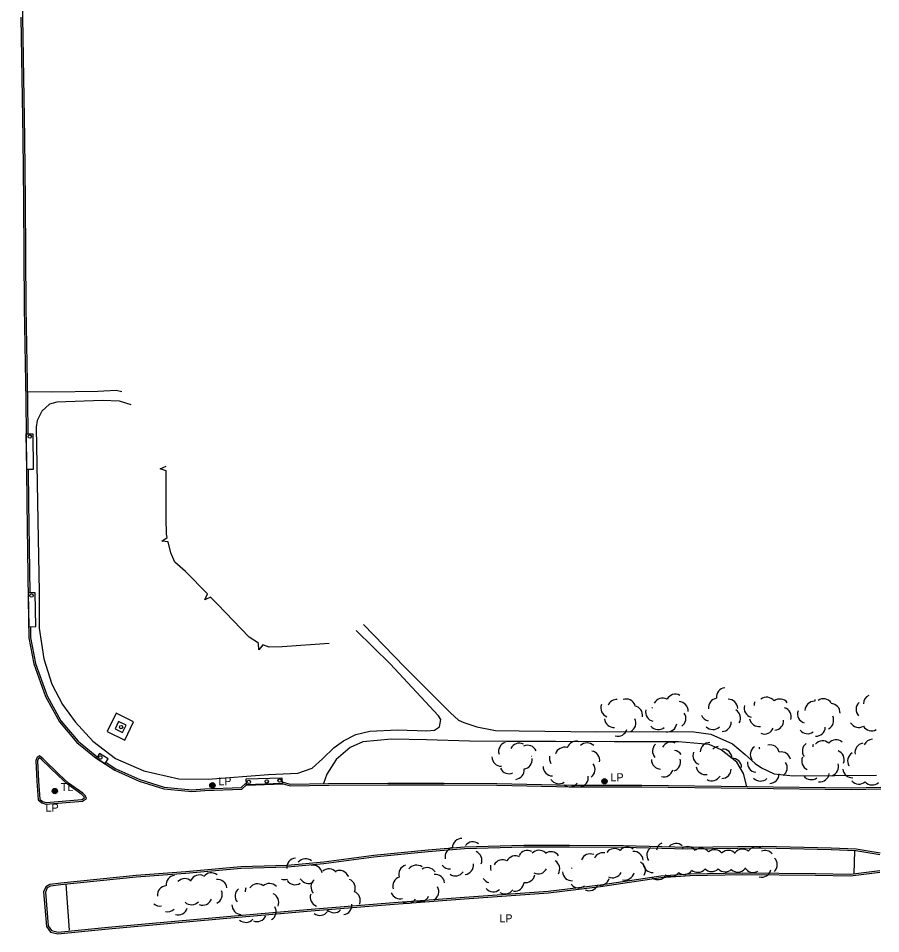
# Model space of a CAD drawing. Extents: x 2402803 to 2427059, y 6985292 to 6997652.
# Drawn here: x 2410898 to 2411415, y 6985942 to 6986491 of the extents above; entities that cross this region are included whole.
import ezdxf

# ---------------------------------------------------------------- set-up
doc = ezdxf.new("R2010")
doc.units = 0
for name, color, linetype in [('p_drainage conc drain', 7, 'Continuous'), ('p_dtm retaining wall', 7, 'Continuous'), ('p_dtm sidewalk', 7, 'Continuous'), ('p_road - paved curb', 7, 'Continuous'), ('p_road bridge end', 7, 'Continuous'), ('p_structure general', 7, 'Continuous'), ('p_utility manhole', 7, 'Continuous'), ('p_veg woods', 7, 'Continuous')]:
    doc.layers.add(name, color=color, linetype=linetype)

msp = doc.modelspace()

# ---------------------------------------------------------------- linework, layer by layer
at = {"layer": 'p_drainage conc drain'}
msp.add_lwpolyline([(2410966.91, 6986068.85), (2410956.45, 6986073.89), (2410951.16, 6986062.91), (2410961.62, 6986057.87)], close=True, dxfattribs=at)
at = {"layer": 'p_dtm retaining wall'}
for points in [[(2410986.53, 6986219.27), (2410982.9, 6986220.58), (2410986.52, 6986222.04)], [(2410987.06, 6986179.33), (2410986.6, 6986181.24), (2410986.59, 6986190.76), (2410986.53, 6986219.27)], [(2410987.71, 6986176.64), (2410983.87, 6986177.07), (2410987.06, 6986179.33)], [(2411011.19, 6986145.54), (2410998.13, 6986158.96), (2410991.77, 6986164.55), (2410989.27, 6986170.13), (2410987.71, 6986176.64)], [(2411013.12, 6986143.55), (2411009.6, 6986141.97), (2411011.19, 6986145.54)], [(2411041.89, 6986116.02), (2411036.27, 6986119.49), (2411017.31, 6986139.25), (2411013.12, 6986143.55)], [(2411044.42, 6986114.94), (2411041.99, 6986111.94), (2411041.81, 6986115.84)], [(2411084.12, 6986115.79), (2411056.07, 6986113.68), (2411048.3, 6986113.6), (2411044.42, 6986114.94)]]:
    msp.add_lwpolyline(points, dxfattribs=at)
at = {"layer": 'p_dtm sidewalk'}
for points in [[(2410902.24, 6986266.91), (2410918.16, 6986266.78), (2410945.56, 6986267.14), (2410956.56, 6986267.62), (2410959.91, 6986266.82)], [(2410965.42, 6986258.85), (2410958.44, 6986261.11), (2410948.25, 6986261.44), (2410920.95, 6986260.54), (2410916.54, 6986259.28), (2410911.89, 6986255.08), (2410909.08, 6986249.46), (2410908.55, 6986245.55), (2410909.58, 6986189.39), (2410910.32, 6986146.84), (2410910.35, 6986124.94), (2410913.21, 6986106.59), (2410918.02, 6986091.45), (2410924.39, 6986079.2), (2410931.84, 6986068.83), (2410942.53, 6986057.12), (2410956.21, 6986046.87), (2410973.1, 6986039.39), (2410994.07, 6986034.55), (2411011.66, 6986034.38), (2411047.89, 6986037.27), (2411065.51, 6986038.06), (2411074.09, 6986040.92), (2411080.2, 6986046.58), (2411087.25, 6986053.35), (2411092.89, 6986057.46), (2411100.25, 6986061.2), (2411108.6, 6986063.16), (2411125.26, 6986064.02), (2411142.71, 6986063.46), (2411147.27, 6986063.83), (2411150.33, 6986065.78), (2411151.12, 6986070.09), (2411149.75, 6986072.31), (2411120.75, 6986103.46), (2411100.36, 6986123.65)], [(2411104.82, 6986127.13), (2411129.43, 6986101.85), (2411156.88, 6986074.09), (2411161.74, 6986069.75), (2411165.04, 6986068.39), (2411172.78, 6986065.84), (2411183.89, 6986063.67), (2411198.21, 6986063.47), (2411244.57, 6986062.82), (2411278.79, 6986062.95), (2411302.77, 6986062.72), (2411312.97, 6986061.46), (2411326.08, 6986055.49), (2411333.65, 6986049.1), (2411339.52, 6986043.79), (2411343.46, 6986041.26), (2411350.94, 6986037.64), (2411362.36, 6986036.34), (2411412.33, 6986036.69)], [(2411334.61, 6986029.89), (2411332.65, 6986037.7), (2411328.58, 6986044.62), (2411319.33, 6986052.05), (2411311.96, 6986055.22), (2411293.68, 6986056.82), (2411255.14, 6986056.8), (2411219.96, 6986057), (2411190.61, 6986056.9), (2411168.37, 6986057.26), (2411142.58, 6986057.92), (2411121.66, 6986058.45), (2411104.4, 6986056.75), (2411096.77, 6986053.36), (2411088.34, 6986046.23), (2411082.77, 6986037.45), (2411080.87, 6986031.8)], [(2411399.17, 6985991.41), (2411398.86, 6985977.69)], [(2410926.39, 6985971.37), (2410928.25, 6985943.73)]]:
    msp.add_lwpolyline(points, dxfattribs=at)
at = {"layer": 'p_road - paved curb'}
for points in [[(2410897.85, 6986653.5), (2410898.03, 6986631.34), (2410899.21, 6986563.61), (2410900.31, 6986491.54), (2410901.64, 6986418.91), (2410902.01, 6986380.97), (2410902.38, 6986317.35), (2410903.34, 6986261.33), (2410903.55, 6986241.67)], [(2410899.31, 6986491.52), (2410900.64, 6986418.9), (2410901.01, 6986380.96), (2410901.38, 6986317.34), (2410902.34, 6986261.32), (2410902.99, 6986200.32), (2410903.78, 6986142.18), (2410904.25, 6986119.22), (2410907.2, 6986103.47), (2410914.21, 6986083.94), (2410922.61, 6986068.79), (2410933.01, 6986056.39), (2410944.46, 6986047.03), (2410955.75, 6986039.77), (2410970.27, 6986033.2), (2410985.1, 6986028.64), (2411001.86, 6986026.99), (2411009.75, 6986027.52), (2411031.79, 6986028.47), (2411034.53, 6986030.87), (2411056.54, 6986031.64), (2411060.77, 6986030.39), (2411083.92, 6986030.86), (2411119.32, 6986030.96), (2411153.07, 6986030.92), (2411184.78, 6986030.86), (2411229.45, 6986029.81), (2411271.64, 6986029.77), (2411334.95, 6986028.89), (2411397.27, 6986028.28), (2411414.87, 6986028.52)], [(2410903.78, 6986219.97), (2410903.99, 6986200.33), (2410904.73, 6986146.17)], [(2410905.11, 6986125.98), (2410905.25, 6986119.32), (2410908.17, 6986103.73), (2410915.12, 6986084.35), (2410923.44, 6986069.36), (2410933.72, 6986057.1), (2410945.05, 6986047.84), (2410945.06, 6986047.83)], [(2410922.36, 6986037.25), (2410912.66, 6986046.64), (2410910.63, 6986048.38), (2410909.08, 6986047.49), (2410908.34, 6986045.48), (2410908.86, 6986033.1)], [(2410921.66, 6986036.53), (2410911.99, 6986045.9), (2410910.52, 6986047.16), (2410909.89, 6986046.8), (2410909.35, 6986045.32), (2410909.86, 6986033.14)], [(2410950.49, 6986044.34), (2410956.23, 6986040.65), (2410970.62, 6986034.14), (2410985.3, 6986029.63), (2411001.88, 6986027.99), (2411009.69, 6986028.52), (2411031.4, 6986029.45), (2411034.11, 6986031.83)], [(2410908.86, 6986033.1), (2410909.72, 6986021.89), (2410911.89, 6986020.17), (2410914.42, 6986019.3), (2410936.29, 6986021.17), (2410938.65, 6986022.73), (2410937.97, 6986024.56), (2410936.59, 6986025.91), (2410927.98, 6986032.07), (2410922.36, 6986037.25)], [(2410909.86, 6986033.18), (2410910.68, 6986022.4), (2410912.38, 6986021.06), (2410914.55, 6986020.31), (2410935.95, 6986022.14), (2410937.44, 6986023.13), (2410937.11, 6986024), (2410935.95, 6986025.14), (2410927.35, 6986031.29), (2410921.68, 6986036.51)], [(2411055.95, 6986032.62), (2411056.67, 6986032.65), (2411060.9, 6986031.39), (2411083.91, 6986031.86), (2411119.32, 6986031.96), (2411153.07, 6986031.92), (2411184.79, 6986031.86), (2411229.46, 6986030.81), (2411271.65, 6986030.77), (2411334.96, 6986029.89), (2411397.27, 6986029.28), (2411414.86, 6986029.52)], [(2411414.63, 6985989.91), (2411400.08, 6985992.38), (2411385.24, 6985993.01), (2411344.14, 6985993.93), (2411299.15, 6985993.49), (2411260.53, 6985994.4), (2411228.26, 6985994.54), (2411200.96, 6985994.61), (2411165.33, 6985993.65), (2411143.56, 6985991.77), (2411110.95, 6985988.66), (2411080.95, 6985984.61), (2411059.16, 6985982.68), (2411031.34, 6985981.71), (2410998.26, 6985978.87), (2410968.44, 6985976.67), (2410923.31, 6985972.06), (2410916.81, 6985971.15), (2410914.42, 6985969.86), (2410913.04, 6985966.83), (2410914.83, 6985945.97), (2410917.22, 6985942.66), (2410921.59, 6985941.69), (2410951.88, 6985944.67), (2410991.76, 6985948.17), (2411029.7, 6985951.51), (2411073.51, 6985955.37), (2411120.5, 6985959.19), (2411165.45, 6985962.62), (2411215.69, 6985966.19), (2411246.97, 6985969.94), (2411283.16, 6985975.31), (2411300.59, 6985976.54), (2411332.09, 6985977.15), (2411375.71, 6985976.78), (2411396.75, 6985976.42), (2411414.4, 6985978.6)], [(2411414.46, 6985988.92), (2411399.97, 6985991.38), (2411385.21, 6985992.01), (2411344.13, 6985992.93), (2411299.14, 6985992.49), (2411260.52, 6985993.4), (2411228.26, 6985993.54), (2411200.97, 6985993.61), (2411165.39, 6985992.65), (2411143.65, 6985990.77), (2411111.06, 6985987.67), (2411081.06, 6985983.62), (2411059.22, 6985981.68), (2411031.4, 6985980.71), (2410998.34, 6985977.87), (2410968.53, 6985975.67), (2410923.43, 6985971.07), (2410917.13, 6985970.18), (2410915.19, 6985969.14), (2410914.06, 6985966.65), (2410915.8, 6985946.33), (2410917.81, 6985943.55), (2410921.65, 6985942.7), (2410951.79, 6985945.67), (2410991.67, 6985949.17), (2411029.61, 6985952.51), (2411073.43, 6985956.37), (2411120.42, 6985960.19), (2411165.38, 6985963.62), (2411215.59, 6985967.19), (2411246.84, 6985970.93), (2411283.05, 6985976.3), (2411300.55, 6985977.54), (2411332.08, 6985978.15), (2411375.72, 6985977.78), (2411396.7, 6985977.42), (2411414.28, 6985979.59)]]:
    msp.add_lwpolyline(points, dxfattribs=at)
at = {"layer": 'p_road bridge end'}
for points in [[(2410902.88, 6986220.06), (2410902.65, 6986241.42), (2410906.54, 6986241.46), (2410906.77, 6986220.1)], [(2410903.83, 6986146.1), (2410904.21, 6986125.85), (2410908.36, 6986125.93), (2410907.98, 6986146.18)], [(2410962.46, 6986066.84), (2410957.94, 6986068.96), (2410955.88, 6986064.57), (2410960.4, 6986062.45)], [(2410944.73, 6986046.97), (2410949.82, 6986043.71), (2410951.67, 6986046.59), (2410946.58, 6986049.85)], [(2411055.94, 6986031.72), (2411034.56, 6986030.97), (2411034.43, 6986034.49), (2411055.81, 6986035.24)]]:
    msp.add_lwpolyline(points, close=True, dxfattribs=at)
at = {"layer": 'p_structure general'}
for centre in [(2410904.7, 6986239.83), (2410905.76, 6986144.48), (2410959.46, 6986065.63), (2410947.09, 6986047.37), (2411036.05, 6986032.68), (2411046.76, 6986033.03), (2411054.45, 6986033.51)]:
    msp.add_circle(centre, 1, dxfattribs=at)
at = {"layer": 'p_utility manhole'}
for centre, radius in [((2411249.31, 6986033.1), 1.6), ((2411249.31, 6986033.1), 1.3), ((2411249.31, 6986033.1), 1), ((2411249.31, 6986033.1), 0.539), ((2411249.31, 6986033.1), 0.192), ((2410919.74, 6986027.22), 1.6), ((2410919.74, 6986027.22), 1.3), ((2410919.74, 6986027.22), 1), ((2410919.74, 6986027.22), 0.539), ((2410919.74, 6986027.22), 0.192), ((2411014.21, 6986030.74), 1.6), ((2411014.21, 6986030.74), 1.3), ((2411014.21, 6986030.74), 1), ((2411014.21, 6986030.74), 0.539), ((2411014.21, 6986030.74), 0.192)]:
    msp.add_circle(centre, radius, dxfattribs=at)
at = {"layer": 'p_veg woods'}
for centre, start, end in [((2411322.11, 6986083.66), 97.4723, 187.4723), ((2411256.72, 6986076.61), 87.8403, 158.3754), ((2411262.33, 6986076.82), 19.525, 109.525), ((2411284.14, 6986077.35), 61.916, 151.916), ((2411291.79, 6986079.67), 61.916, 151.916), ((2411317.24, 6986077.32), 97.4723, 187.4723), ((2411323.53, 6986076.62), 1.9369, 91.9369), ((2411346.47, 6986077.87), 37.4168, 127.4168), ((2411354.4, 6986076.81), 37.4168, 127.4168), ((2411380.57, 6986076.94), 34.0405, 124.0405), ((2411410.16, 6986079.57), 115.7808, 179.9171), ((2411252.73, 6986077.14), 159.1206, 249.1206), ((2411266.44, 6986072.75), 350.3561, 80.3561), ((2411282.64, 6986080.24), 208.7223, 216.1899), ((2411293.8, 6986075.23), 358.3029, 88.3029), ((2411338.62, 6986077.05), 165.0486, 255.0486), ((2411344.64, 6986078.94), 162.1259, 184.3465), ((2411355.55, 6986071.83), 341.9489, 71.9489), ((2411375.1, 6986075.42), 88.0792, 178.0792), ((2411380.95, 6986080.88), 167.2167, 178.0792), ((2411384.9, 6986074.09), 357.8884, 87.8884), ((2411405.76, 6986076.21), 132.7537, 222.7537), ((2411279.53, 6986074.69), 167.8623, 257.8623), ((2411292.47, 6986070.82), 304.1031, 34.1031), ((2411312.77, 6986074.84), 200.9775, 256.6166), ((2411325.19, 6986070.98), 330.1134, 60.1134), ((2411370.69, 6986073.58), 162.2074, 252.2074), ((2411381.02, 6986069.66), 296.3303, 26.3303), ((2411254.9, 6986071.04), 184.4416, 274.4416), ((2411262.39, 6986067.96), 297.3489, 27.3489), ((2411281.43, 6986069.75), 220.5921, 310.5921), ((2411287.05, 6986068.45), 261.2109, 351.2109), ((2411314.22, 6986069.81), 224.4982, 314.4982), ((2411319.57, 6986068.57), 272.0668, 2.0668), ((2411341.85, 6986071.61), 190.0166, 280.0166), ((2411351.03, 6986069.46), 274.1443, 4.1443), ((2411401.74, 6986071.04), 210.1002, 300.1002), ((2411409.38, 6986069), 210.1002, 300.1002), ((2411257.26, 6986065.77), 254.4843, 344.4843), ((2411345.19, 6986067.12), 247.6037, 337.6037), ((2411371.02, 6986067.29), 217.3397, 307.3397), ((2411376.03, 6986065.82), 267.34, 357.34), ((2411191.45, 6986051.05), 107.4702, 197.4702), ((2411198.25, 6986050.32), 64.8062, 154.8062), ((2411203.1, 6986049.09), 24.2109, 114.2109), ((2411232.33, 6986051.47), 71.3971, 161.3971), ((2411238.81, 6986050.5), 45.0857, 135.0857), ((2411283.71, 6986051.23), 131.9813, 221.9813), ((2411289.09, 6986050.93), 63.1829, 153.1829), ((2411312.36, 6986050.64), 88.9968, 178.9968), ((2411348.53, 6986049.3), 12.8553, 102.8553), ((2411373.54, 6986051.3), 126.9849, 216.9849), ((2411379.88, 6986053.84), 166.3819, 180.0542), ((2411380.13, 6986051.73), 49.5516, 139.5516), ((2411388.11, 6986052.36), 49.5516, 139.5516), ((2411405.11, 6986050.39), 100.2748, 190.2748), ((2411410.17, 6986052.7), 92.2683, 155.1719), ((2411225.32, 6986047.87), 73.1461, 163.1461), ((2411240.78, 6986045.65), 350.659, 80.659), ((2411290.71, 6986045.93), 35.8969, 84.2727), ((2411307.93, 6986048.53), 157.798, 247.798), ((2411318.21, 6986048.39), 96.9432, 135), ((2411320.07, 6986046.81), 1.2749, 91.2749), ((2411342.36, 6986049.16), 124.371, 214.371), ((2411347.72, 6986053.33), 177.7433, 187.8083), ((2411355.3, 6986045.05), 12.8553, 102.8553), ((2411387.34, 6986046.06), 339.2966, 69.2966), ((2411400.68, 6986045.24), 120.8011, 210.8011), ((2411187.46, 6986047.77), 180.4215, 270.4215), ((2411200.38, 6986046.12), 276.6737, 6.6737), ((2411203.93, 6986042.58), 72.3639, 74.0862), ((2411221.88, 6986046.93), 167.3455, 214.0785), ((2411283.02, 6986046.08), 179.2303, 269.2303), ((2411289.31, 6986044.75), 287.5766, 17.5766), ((2411325.84, 6986041.29), 1.2749, 91.2749), ((2411340.56, 6986044.17), 173.5892, 263.5892), ((2411353.17, 6986041.25), 304.3453, 34.3453), ((2411373.16, 6986045.32), 155.8523, 245.8523), ((2411192.05, 6986043.25), 204.1503, 294.1503), ((2411195.42, 6986039.85), 276.6737, 6.6737), ((2411218.14, 6986041.98), 179.4773, 269.4773), ((2411237.95, 6986040.24), 305.0483, 35.0483), ((2411284.76, 6986041.37), 255.7005, 345.7005), ((2411309.76, 6986042.8), 191.3723, 281.3723), ((2411319.55, 6986040.45), 270.0341, 0.0341), ((2411383.95, 6986041.85), 288.0423, 18.0423), ((2411397.75, 6986040.9), 184.5651, 274.5651), ((2411221.94, 6986037.32), 213.0767, 303.0767), ((2411233.95, 6986035.45), 277.4271, 7.4271), ((2411313.64, 6986039.03), 240.0447, 330.0447), ((2411342.82, 6986038.88), 222.9335, 312.9335), ((2411348.27, 6986037.47), 271.0714, 1.0714), ((2411373.21, 6986039.73), 217.3602, 307.3602), ((2411378.43, 6986038.45), 262.2382, 352.2382), ((2411401.87, 6986037.05), 221.2122, 311.2122), ((2411409.85, 6986036.53), 221.2122, 311.2122), ((2411228.5, 6986035.48), 232.3985, 322.3985), ((2411163.77, 6985993.22), 89.2192, 179.2192), ((2411170.37, 6985991.15), 52.6816, 142.6816), ((2411285.93, 6985990.85), 113.6294, 169.9637), ((2411292.19, 6985990.18), 48.3582, 138.3582), ((2411159.34, 6985987.83), 103.1252, 193.1252), ((2411170.16, 6985985.67), 337.9315, 67.9315), ((2411203.13, 6985986.01), 63.5819, 153.5819), ((2411210.03, 6985986.08), 46.9783, 136.9783), ((2411217.17, 6985985.21), 35.4851, 125.4851), ((2411240.7, 6985983.89), 67.5467, 157.5467), ((2411248.42, 6985984.6), 79.9812, 155.1681), ((2411255.19, 6985987.05), 52.8267, 142.8267), ((2411263.02, 6985988.02), 51.4469, 141.4469), ((2411266.83, 6985985.32), 4.9061, 94.9061), ((2411280.33, 6985988.82), 125.2608, 215.2608), ((2411299.06, 6985988.34), 34.2208, 124.2208), ((2411307.22, 6985987.34), 37.2161, 127.2161), ((2411315.24, 6985986.43), 38.3301, 128.3301), ((2411323.56, 6985986.01), 43.1224, 133.1224), ((2411332.07, 6985986.81), 50.8069, 140.8069), ((2411340.28, 6985988.19), 55.5934, 145.5934), ((2411345.54, 6985985.94), 40.4374, 111.8322), ((2411064.45, 6985981.32), 94.8882, 184.8882), ((2411070.06, 6985980.98), 50.2312, 140.2312), ((2411165.12, 6985982.85), 276.9979, 6.9979), ((2411188.14, 6985980.35), 62.3133, 152.3133), ((2411195.76, 6985982.73), 62.3133, 152.3133), ((2411216.79, 6985980.58), 328.592, 58.592), ((2411268.16, 6985979.6), 330.4289, 60.4289), ((2411278.17, 6985984.04), 182.4599, 272.4599), ((2411347.22, 6985983.06), 314.4154, 44.4154), ((2411013.54, 6985972.58), 52.6393, 142.6393), ((2411074.5, 6985977.06), 11.877, 101.877), ((2411084.02, 6985974.9), 40.493, 130.493), ((2411090.39, 6985973.98), 22.2719, 112.2719), ((2411131.65, 6985977.37), 107.6535, 197.6535), ((2411136.55, 6985977.17), 53.6675, 143.6675), ((2411143.03, 6985975.69), 32.8603, 122.8603), ((2411156.48, 6985986.23), 218.424, 274.3509), ((2411159.93, 6985981.99), 234.8883, 324.8883), ((2411186.52, 6985981.46), 166.3074, 198.5169), ((2411209.47, 6985983.21), 243.5404, 333.5404), ((2411229.68, 6985979.12), 183.8426, 273.8426), ((2411234.96, 6985982.58), 194.7728, 197.6505), ((2411254.23, 6985980.89), 242.9078, 332.9078), ((2411261.48, 6985979.52), 256.6107, 346.6107), ((2411289.07, 6985981.55), 233.6173, 323.6173), ((2411296.99, 6985982.84), 233.3194, 323.3194), ((2411305.18, 6985984.13), 229.2528, 319.2528), ((2411313.53, 6985984.58), 224.0209, 314.0209), ((2411321.52, 6985984.44), 224.152, 314.152), ((2411329.19, 6985984.25), 228.8765, 318.8765), ((2411338.38, 6985984.09), 209.97, 299.97), ((2411343.45, 6985981.27), 256.1245, 346.1245), ((2410992.02, 6985970.93), 95.1944, 185.1944), ((2410997.65, 6985969.06), 46.5466, 136.5466), ((2411006.42, 6985971.28), 63.3504, 153.3504), ((2411017.32, 6985968.54), 7.4966, 97.4966), ((2411057.41, 6985979.75), 251.8743, 288.3723), ((2411063.68, 6985976.72), 213.4746, 303.4746), ((2411071.79, 6985977.49), 210.5623, 300.5623), ((2411078.96, 6985969.67), 131.0382, 221.0382), ((2411097.77, 6985970.89), 107.2287, 112.2719), ((2411094.23, 6985969.06), 337.0575, 67.0575), ((2411127.98, 6985970.27), 107.6535, 197.6535), ((2411147.85, 6985971.5), 6.988, 96.988), ((2411181.42, 6985977.78), 212.1395, 255.5999), ((2411201.94, 6985977.98), 259.6534, 349.6534), ((2411246.59, 6985976.38), 254.613, 344.613), ((2411281.26, 6985979.76), 233.9026, 323.9026), ((2410986.89, 6985964.78), 95.1944, 185.1944), ((2411014.48, 6985965.11), 293.9427, 23.9427), ((2411033.43, 6985964.39), 130.3595, 220.3595), ((2411039.5, 6985966.78), 155.7627, 178.8356), ((2411041.26, 6985965.94), 54.5698, 144.5698), ((2411048.39, 6985966.17), 42.6625, 132.6625), ((2411097.24, 6985961.65), 337.0575, 67.0575), ((2411144.28, 6985966.82), 301.3123, 31.3123), ((2411182.71, 6985972.46), 220.3768, 310.3768), ((2411189.63, 6985971.18), 236.4204, 326.4204), ((2411195.42, 6985972.85), 263.9368, 353.9368), ((2411233.8, 6985974.8), 217.7469, 307.7469), ((2411239.99, 6985973.1), 246.2083, 336.2083), ((2411008.35, 6985964.41), 249.136, 339.136), ((2411048.36, 6985960.48), 337.0642, 67.0642), ((2411078.48, 6985963.59), 161.1416, 251.1416), ((2411126.76, 6985968.18), 200.2516, 285.1826), ((2411131.35, 6985965.61), 236.3978, 326.3978), ((2411138.66, 6985966.56), 246.2948, 336.2948), ((2410982.86, 6985963.9), 228.7219, 277.8694), ((2410987.39, 6985960.55), 255.8613, 312.5424), ((2410993.71, 6985958.66), 252.4692, 342.4692), ((2411001.7, 6985964.7), 227.5031, 317.5031), ((2411031.58, 6985958.88), 177.838, 267.838), ((2411046.81, 6985954.96), 301.0298, 31.0298), ((2411087.13, 6985959.93), 224.6847, 314.6847), ((2411092.19, 6985958.73), 277.6371, 7.6371), ((2411034.29, 6985954.12), 228.5426, 318.5426), ((2411041.01, 6985954.63), 247.061, 337.061), ((2411078.63, 6985958.3), 234.1198, 324.1198)]:
    msp.add_arc(centre, 5.65, start, end, dxfattribs=at)

# ---------------------------------------------------------------- texts
at = {"layer": 'p_utility manhole'}
for s, p in [('  LP', (2411014.21, 6986030.74)), ('  LP', (2411249.31, 6986033.1)), ('  TL', (2410919.74, 6986027.22)), ('LP', (2410914.22, 6986014.86)), ('  LP', (2411182.68, 6985948.48))]:
    msp.add_text(s, height=4.8, dxfattribs=at).set_placement(p)

doc.saveas('drawing.dxf')
